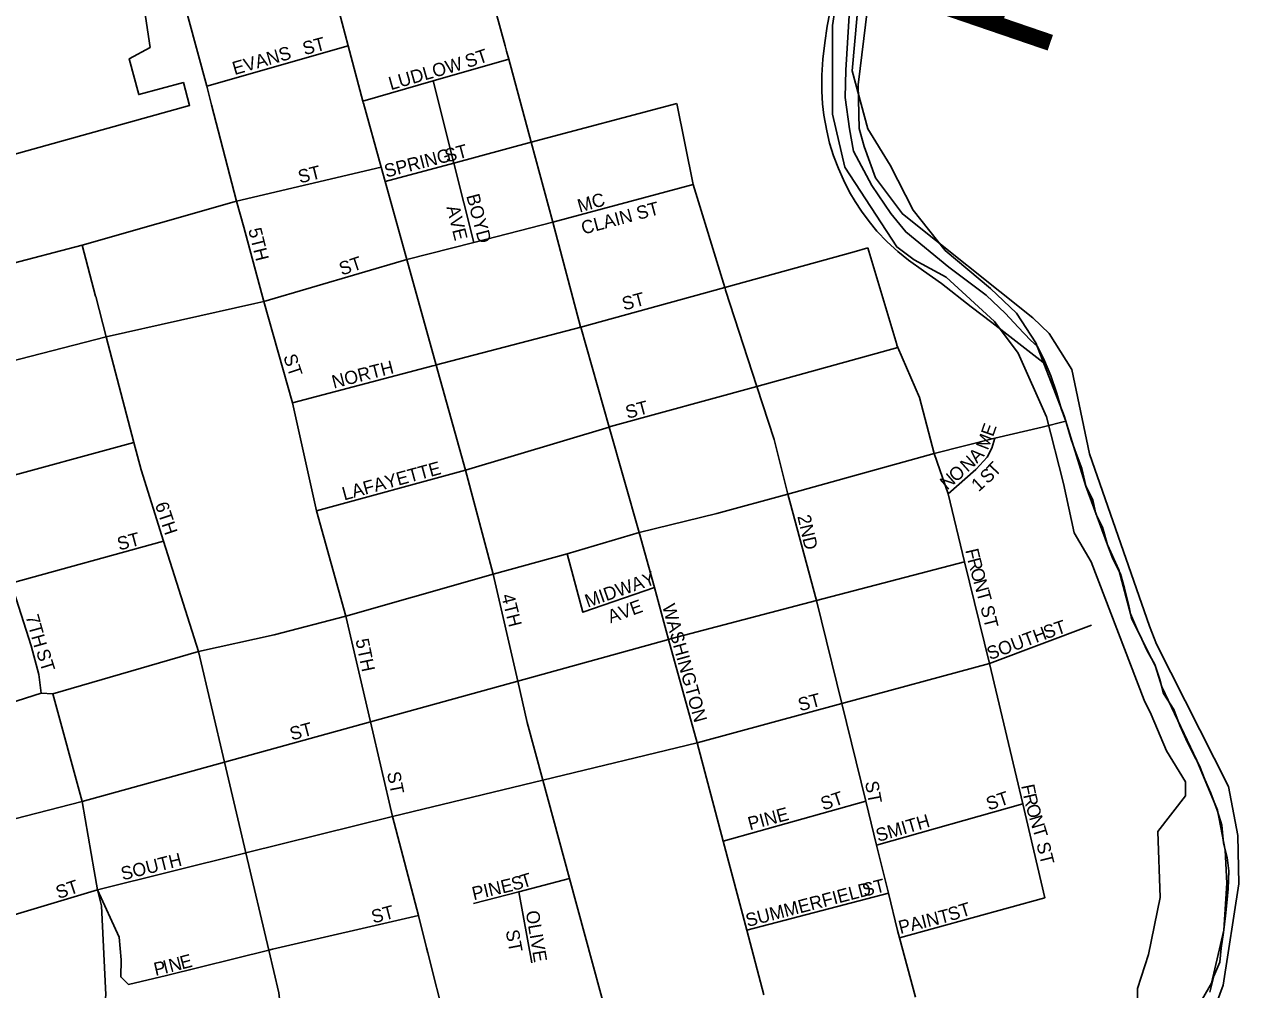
# Model space of a CAD drawing. Extents: x 1525783 to 1900577, y 218250 to 627376.
# Drawn here: x 1716492 to 1721075, y 491781 to 495426 of the extents above; entities that cross this region are included whole.
import ezdxf

# ---------------------------------------------------------------- set-up
doc = ezdxf.new("R2010")
doc.units = 0
for name, color, linetype in [('GM_X_Adjacent_County', 7, 'Continuous'), ('GM_X_City_Street', 7, 'Continuous'), ('GM_X_City_Street_Text', 7, 'Continuous'), ('GM_X_Corporation', 7, 'Continuous'), ('GM_X_County', 7, 'Continuous'), ('GM_X_Major_River', 7, 'Continuous'), ('GM_X_Major_River_Text', 7, 'Continuous'), ('GM_X_Rail_Line', 7, 'Continuous'), ('GM_X_State_Route', 7, 'Continuous'), ('GM_X_Township', 7, 'Continuous')]:
    doc.layers.add(name, color=color, linetype=linetype)

msp = doc.modelspace()

# ---------------------------------------------------------------- linework, layer by layer
at = {"layer": 'GM_X_Adjacent_County'}
msp.add_lwpolyline([(1720965.5, 491772.1), (1720980.6, 491832), (1721003.6, 491885.6), (1721008.6, 491937.6), (1721017.7, 491997.6), (1721024.9, 492059.6), (1721029.8, 492109.6), (1721034.8, 492161.6), (1721038.1, 492229.7), (1721031, 492279.9), (1721018.1, 492334.3), (1721011.3, 492402.6), (1720994.4, 492459), (1720969.6, 492523.6), (1720946.6, 492574.2), (1720927.6, 492626.6), (1720900.6, 492677.2), (1720875.5, 492727.8), (1720852.5, 492778.4), (1720829.7, 492838.9), (1720790.8, 492899.8), (1720777.8, 492952.1), (1720758.9, 493008.6), (1720727.9, 493063.3), (1720703, 493117.9), (1720670.2, 493182.7), (1720659.2, 493237), (1720644.4, 493297.4), (1720629.4, 493351.8), (1720600.5, 493408.5), (1720579.5, 493461), (1720560.8, 493527.5), (1720535.7, 493578.1), (1720524.7, 493630.4), (1720497.7, 493683), (1720483, 493749.4), (1720462.1, 493805.9), (1720443.1, 493858.4), (1720422.8, 493928), (1720405.3, 493975.4), (1720388.4, 494031.8), (1720365.6, 494098.4), (1720342.7, 494154.9), (1720315.7, 494209.5), (1720288.9, 494233.3), (1720242.1, 494282.5), (1720195.3, 494334.2), (1720121.4, 494403.2), (1719981, 494509.1), (1719818.4, 494642.2), (1719761.8, 494711.1), (1719690.3, 494817.1), (1719621.4, 494947.6), (1719606.6, 495031.4), (1719589.3, 495149.6), (1719591.8, 495253.1), (1719609.1, 495521.6)], dxfattribs=at)
at = {"layer": 'GM_X_City_Street'}
for points in [[(1717198.7, 495122.1), (1717180.6, 495192.1), (1717075, 495582.1), (1716866.2, 496339.4), (1716827.9, 496491.2), (1716793.5, 496605.1)], [(1717771.2, 495128.7), (1717769.2, 495136.1), (1717714.2, 495344.3), (1717680.1, 495473.3), (1717617.4, 495710.3), (1717412.4, 496485.5)], [(1717180.6, 495192.1), (1717714.2, 495344.3)], [(1717769.2, 495136.1), (1718034.3, 495212.5), (1718319.8, 495294.8)], [(1718188.7, 494602.5), (1718112.8, 494902.2), (1718034.3, 495212.5)], [(1717319.7, 494660.6), (1717293, 494758.4), (1717198.7, 495122.1)], [(1718761.6, 491372.2), (1718756.3, 491430.1), (1718754.9, 491446.2), (1718549.7, 492201), (1718448.8, 492572.2), (1718389.7, 492789.8), (1718353.9, 492946.3), (1718261.5, 493350.6), (1718157, 493742.9), (1718046.6, 494139.6), (1717935.8, 494537.6), (1717853.6, 494832.8), (1717838.5, 494886.8), (1717771.3, 495128.3), (1717771.2, 495128.7)], [(1717853.6, 494832.8), (1718112.8, 494902.2), (1718405.1, 494980.4), (1718953.9, 495127.3)], [(1719138.2, 494421.7), (1719137.7, 494423.4), (1719136.3, 494428.4), (1719135, 494432.6), (1719015.9, 494820.9), (1718953.9, 495127.3)], [(1717283.7, 494755.7), (1717293, 494758.4), (1717838.5, 494886.8)], [(1718486.9, 494679.1), (1719015.9, 494820.9)], [(1716128.9, 494440.1), (1716132.9, 494441.2), (1716710.5, 494591.6), (1717283.7, 494755.7)], [(1717504.1, 493996.5), (1717396.3, 494379.7), (1717319.7, 494660.6)], [(1717361.8, 494372), (1717396.3, 494379.7), (1717935.8, 494537.6), (1718188.7, 494602.5), (1718486.9, 494679.1)], [(1716761, 494398.7), (1716760.6, 494400.1), (1716710.5, 494591.6)], [(1718047.8, 494139.9), (1718591.5, 494282.9), (1719135, 494432.6), (1719624.2, 494567.2), (1719624.3, 494567.2)], [(1719624.3, 494567.2), (1719675.9, 494581.5)], [(1719784.5, 494216.6), (1719675.9, 494581.5)], [(1717470.1, 491598.1), (1717469.7, 491609.5), (1717469.4, 491619.4), (1717467.3, 491637.7), (1717452.2, 491769.9), (1717414.2, 491930.8), (1717327.9, 492297.4), (1717247.1, 492640.2), (1717148.7, 493057.8), (1717017.3, 493474.4), (1716932.2, 493744.1), (1716905.2, 493847.3), (1716800.9, 494246), (1716761, 494398.7)], [(1719381.4, 493623.9), (1719374, 493651.6), (1719321.7, 493858.1), (1719256.4, 494058.9), (1719138.2, 494421.7)], [(1716227.9, 494098.8), (1716800.9, 494246), (1717361.8, 494372)], [(1717594.4, 493589.7), (1718157, 493742.9), (1718699, 493905.5), (1718704.6, 493907.2), (1719256.4, 494058.9), (1719789, 494205.3)], [(1719925.2, 493806.2), (1719870.3, 494017.6), (1719789, 494205.3), (1719785.2, 494214.1), (1719784.5, 494216.6)], [(1717504.1, 493996.5), (1718034.1, 494136.2), (1718046.6, 494139.6), (1718047.8, 494139.9)], [(1717881.2, 492434.6), (1717797.7, 492792.5), (1717704.6, 493191.6), (1717594.4, 493589.7), (1717504.1, 493996.5)], [(1716369.2, 493700.9), (1716905.2, 493847.3)], [(1720083, 493745.6), (1720083.7, 493746.2), (1720125.4, 493792), (1720143.6, 493825.5), (1720154.8, 493863.1)], [(1720134.3, 493013.2), (1720040.5, 493397.1), (1719978, 493652.7), (1719925.2, 493806.2)], [(1719978, 493652.7), (1720083, 493745.6)], [(1716555, 492900.6), (1716546.7, 492971.3), (1716517.6, 493079.4), (1716441.5, 493316.4), (1716338.5, 493637.7), (1716336.6, 493645.1)], [(1719787.3, 492005.2), (1719787.3, 492005.3), (1719752.8, 492145.6), (1719708.3, 492326.4), (1719667.2, 492493.5), (1719576.6, 492861.6), (1719481, 493250), (1719381.4, 493623.9)], [(1719283.2, 491761.3), (1719218.3, 492006.2), (1719129.2, 492342), (1719030.8, 492713.3), (1718923.4, 493103.8), (1718869.6, 493299.5), (1718812.5, 493506.9)], [(1715377.1, 493024.3), (1715797.1, 493139.6), (1716441.5, 493316.4), (1717017.3, 493474.4)], [(1718869.6, 493299.5), (1718599.5, 493206.2), (1718540.7, 493427.1)], [(1715686.7, 492225.7), (1716029.1, 492316.8), (1716710.2, 492491.7), (1717247.1, 492640.2), (1717797.7, 492792.5), (1718353.9, 492946.3), (1718923.4, 493103.8), (1718930.5, 493105.8), (1719481, 493250), (1720040.5, 493397.1)], [(1720134.3, 493013.2), (1720519.9, 493157.6)], [(1717324.3, 492296.5), (1717324.3, 492296.5), (1717327.9, 492297.4), (1717881.2, 492434.6), (1718448.8, 492572.2), (1719030.8, 492713.3), (1719576.6, 492861.6), (1720134.3, 493013.2)], [(1720343.8, 492127.7), (1720259.7, 492483.1), (1720134.3, 493013.2)], [(1719129.2, 492342), (1719667.2, 492493.5)], [(1719708.3, 492326.4), (1720259.7, 492483.1)], [(1718009.6, 491939.5), (1717978.8, 492061.9), (1717881.2, 492434.6)], [(1716767.4, 492158.3), (1717324.3, 492296.5)], [(1718187.5, 492107), (1718358.3, 492151.3), (1718549.7, 492201)], [(1716096.4, 491956.7), (1716767.4, 492158.3)], [(1716767.4, 492158.3), (1716850.2, 491979.7), (1716857.7, 491893.4), (1716855.4, 491829.2), (1716885.2, 491801), (1717027.7, 491834.4), (1717414.2, 491930.8), (1717429, 491934.5), (1717978.8, 492061.9)], [(1718406.7, 491883.2), (1718358.3, 492151.3)], [(1719218.3, 492006.2), (1719752.8, 492145.6)], [(1719794.9, 491977), (1720343.8, 492127.7)], [(1719854.7, 491753.2), (1719794.9, 491977), (1719787.3, 492005.2)], [(1718090.9, 491386), (1718090.3, 491403.6), (1718080.8, 491656.3), (1718014.4, 491920.2), (1718009.6, 491939.5)]]:
    msp.add_lwpolyline(points, dxfattribs=at)
at = {"layer": 'GM_X_Corporation'}
for points in [[(1715835, 495492.4), (1715887.6, 495306.1), (1715993, 494941.1), (1716062.6, 494826.4), (1717115.6, 495119.8), (1717092.3, 495206.2), (1716923.3, 495160.6), (1716886.8, 495295.8), (1716967.2, 495338.9), (1716816.6, 496336.5)], [(1719635.5, 495460.4), (1719615.9, 495249.8), (1719674.8, 495031.1), (1719759.2, 494894.4), (1719845.9, 494723.9), (1719967.2, 494572.3), (1720138.4, 494428.2), (1720236.8, 494335.1), (1720309.6, 494224), (1720415.7, 493947.3), (1720498.1, 493682.2), (1720579.6, 493460.7), (1720622.2, 493365.9), (1720666.8, 493199.7), (1720696.7, 493130.3), (1720761.4, 493001.1), (1720784.6, 492925), (1720917.1, 492646.3), (1720994.5, 492458.6), (1721024.3, 492308.3), (1721030.8, 492183.2), (1721018.6, 492005.5), (1720972.3, 491805.8), (1720875.9, 491637.4)]]:
    msp.add_lwpolyline(points, dxfattribs=at)
at = {"layer": 'GM_X_County'}
msp.add_lwpolyline([(1719609.1, 495521.6), (1719591.8, 495253.1), (1719589.3, 495149.6), (1719606.6, 495031.4), (1719621.4, 494947.6), (1719690.3, 494817.1), (1719761.8, 494711.1), (1719818.4, 494642.2), (1719981, 494509.1), (1720121.4, 494403.2), (1720195.3, 494334.2), (1720242.1, 494282.5), (1720288.9, 494233.3), (1720315.7, 494209.5), (1720342.7, 494154.9), (1720365.6, 494098.4), (1720388.4, 494031.8), (1720405.3, 493975.4), (1720422.8, 493928), (1720443.1, 493858.4), (1720462.1, 493805.9), (1720483, 493749.4), (1720497.7, 493683), (1720524.7, 493630.4), (1720535.7, 493578.1), (1720560.8, 493527.5), (1720579.5, 493461), (1720600.5, 493408.5), (1720629.4, 493351.8), (1720644.4, 493297.4), (1720659.2, 493237), (1720670.2, 493182.7), (1720703, 493117.9), (1720727.9, 493063.3), (1720758.9, 493008.6), (1720777.8, 492952.1), (1720790.8, 492899.8), (1720829.7, 492838.9), (1720852.5, 492778.4), (1720875.5, 492727.8), (1720900.6, 492677.2), (1720927.6, 492626.6), (1720946.6, 492574.2), (1720969.6, 492523.6), (1720994.4, 492459), (1721011.3, 492402.6), (1721018.1, 492334.3), (1721031, 492279.9), (1721038.1, 492229.7), (1721034.8, 492161.6), (1721029.8, 492109.6), (1721024.9, 492059.6), (1721017.7, 491997.6), (1721008.6, 491937.6), (1721003.6, 491885.6), (1720980.6, 491832), (1720965.5, 491772.1)], dxfattribs=at)
at = {"layer": 'GM_X_Major_River'}
for points in [[(1720692.8, 491635.8), (1720692.9, 491786.2), (1720734.9, 491913.9), (1720778.1, 492129.8), (1720769.7, 492378.6), (1720873.8, 492513.5), (1720874.5, 492565.6), (1720802.1, 492682.9), (1720744.1, 492820), (1720718.8, 492874.5), (1720518.2, 493396.6), (1720453.7, 493505.7), (1720414.3, 493692.7), (1720349.9, 493944.2), (1720243.3, 494184.3), (1720152.9, 494303.9), (1719971.1, 494470.8), (1719849.9, 494536.6), (1719784.5, 494585.6), (1719588.7, 494887.1), (1719541.5, 495086.3), (1719542.4, 495421.1), (1719551.2, 495479.1)], [(1719674.1, 495485.7), (1719639.4, 495197.5), (1719642.8, 495033.1), (1719661.7, 494964.6), (1719703.9, 494845.7), (1719805.8, 494709.8), (1720298.3, 494317.3), (1720359.4, 494258.2), (1720445.4, 494122.6), (1720512.4, 493804.8), (1720738.2, 493153.8), (1720765.2, 493085.2), (1721036.9, 492547.8), (1721072, 492362.8), (1721075.1, 492180.3), (1721016.8, 491798.2), (1720962.4, 491652.7)]]:
    msp.add_lwpolyline(points, dxfattribs=at)
at = {"layer": 'GM_X_Rail_Line'}
msp.add_lwpolyline([(1720347.6, 494142.2), (1720143, 494299.7), (1720065.5, 494359.1), (1719952.9, 494446.9), (1719885.1, 494495.6), (1719829, 494535.6), (1719789, 494568.6), (1719748.6, 494605.3), (1719709.2, 494645.6), (1719680.5, 494681.2), (1719650.8, 494720.2), (1719627.3, 494757), (1719606.6, 494791.9), (1719583.1, 494838.4), (1719564, 494881.6), (1719546, 494929.4), (1719531.1, 494977.8), (1719520.5, 495023.9), (1719509.5, 495083), (1719504.6, 495126.2), (1719502.1, 495173.7), (1719501.4, 495233.4), (1719505.6, 495294.7), (1719513.4, 495356.6), (1719522.1, 495418.6), (1719540.5, 495515.7)], dxfattribs=at)
at = {"layer": 'GM_X_State_Route'}
for points in [[(1718311.6, 495325), (1718306.4, 495344.1), (1718236.2, 495603), (1718144, 495942.6), (1717955.8, 496624.3)], [(1718591.2, 494284.3), (1718486.9, 494679.1), (1718405.1, 494980.4), (1718319.8, 495294.8), (1718311.6, 495325)], [(1718812.5, 493506.9), (1718699, 493905.5), (1718591.5, 494282.9), (1718591.2, 494284.3)], [(1719925.2, 493806.2), (1719925.2, 493806.2), (1720154.8, 493863.1), (1720333.1, 493904.5), (1720422.8, 493927.9)], [(1718812.5, 493506.9), (1719105.3, 493578.8), (1719374, 493651.6), (1719640.6, 493726.9), (1719925.2, 493806.2)], [(1717956.4, 493263.5), (1718261.5, 493350.6), (1718540.7, 493427.1), (1718812.5, 493506.9)], [(1716599.3, 492897.8), (1717148.7, 493057.8), (1717434.1, 493121.5), (1717704.6, 493191.6), (1717956.4, 493263.5)], [(1715001.5, 492465.3), (1715206.7, 492517.1), (1715561.1, 492606.4), (1715924.2, 492699.4), (1716555, 492900.6), (1716599.3, 492897.8)], [(1716755.2, 492229.4), (1716710.2, 492491.7), (1716599.3, 492897.8)], [(1716787.7, 491651.8), (1716788, 491655.6), (1716798.8, 491761.9), (1716782.7, 492097.4), (1716767.4, 492158.3), (1716755.2, 492229.4)]]:
    msp.add_lwpolyline(points, dxfattribs=at)
at = {"layer": 'GM_X_Township'}
msp.add_lwpolyline([(1719609.1, 495521.6), (1719591.8, 495253.1), (1719589.3, 495149.6), (1719606.6, 495031.4), (1719621.4, 494947.6), (1719690.3, 494817.1), (1719761.8, 494711.1), (1719818.4, 494642.2), (1719981, 494509.1), (1720121.4, 494403.2), (1720195.3, 494334.2), (1720242.1, 494282.5), (1720288.9, 494233.3), (1720315.7, 494209.5), (1720342.7, 494154.9), (1720365.6, 494098.4), (1720388.4, 494031.8), (1720405.3, 493975.4), (1720422.8, 493928), (1720443.1, 493858.4), (1720462.1, 493805.9), (1720483, 493749.4), (1720497.7, 493683), (1720524.7, 493630.4), (1720535.7, 493578.1), (1720560.8, 493527.5), (1720579.5, 493461), (1720600.5, 493408.5), (1720629.4, 493351.8), (1720644.4, 493297.4), (1720659.2, 493237), (1720670.2, 493182.7), (1720703, 493117.9), (1720727.9, 493063.3), (1720758.9, 493008.6), (1720777.8, 492952.1), (1720790.8, 492899.8), (1720829.7, 492838.9), (1720852.5, 492778.4), (1720875.5, 492727.8), (1720900.6, 492677.2), (1720927.6, 492626.6), (1720946.6, 492574.2), (1720969.6, 492523.6), (1720994.4, 492459), (1721011.3, 492402.6), (1721018.1, 492334.3), (1721031, 492279.9), (1721038.1, 492229.7), (1721034.8, 492161.6), (1721029.8, 492109.6), (1721024.9, 492059.6), (1721017.7, 491997.6), (1721008.6, 491937.6), (1721003.6, 491885.6), (1720980.6, 491832), (1720965.5, 491772.1)], dxfattribs=at)

# ---------------------------------------------------------------- texts
at = {"layer": 'GM_X_City_Street_Text'}
for s, rotation, p in [('EVANS', 16.1133, (1717285.2, 495234)), ('ST', 14.9378, (1717549.4, 495308.9)), ('LUDLOW', 16.0733, (1717875, 495176.9)), ('ST', 18.4262, (1718164.8, 495260.3)), ('ST', 14.9242, (1718086.2, 494904.1)), ('SPRING', 14.3236, (1717857.5, 494846.9)), ('ST', 14.0427, (1717531.9, 494824.9)), ('BOYD', 284.7405, (1718159.3, 494778.6)), ('MC', 15.9468, (1718587.6, 494714.8)), ('CLAIN ST', 14.931, (1718601.2, 494631.8)), ('AVE', 284.0363, (1718084.7, 494735.6)), ('5TH', 284.0363, (1717336.5, 494650.9)), ('ST', 18.4393, (1717689.6, 494477.1)), ('ST', 14.9242, (1718755, 494345.3)), ('ST', 288.4393, (1717468.3, 494171.9)), ('NORTH', 14.3248, (1717659.5, 494050.5)), ('ST', 14.9378, (1718768.2, 493936.1)), ('E', 70.4836, (1720147.7, 493866.3)), ('M', 68.8338, (1720128.1, 493815.6)), ('N', 42.1489, (1720051.4, 493732.9)), ('A', 47.3582, (1720087.5, 493766)), ('LAFAYETTE', 15.2551, (1717698.9, 493628.1)), ('O', 41.1618, (1720007.6, 493694.7)), ('S', 42.5027, (1720126.6, 493688.5)), ('T', 46.1652, (1720155, 493714.7)), ('N', 41.1489, (1719974.5, 493665.7)), ('1', 41.8202, (1720093.3, 493658.7)), ('6TH', 288.4322, (1716984.3, 493613.2)), ('2ND', 282.9891, (1719409, 493568.3)), ('ST', 14.9242, (1716849.8, 493438.9)), ('F', 283.0888, (1720042.6, 493440.5)), ('R', 284.745, (1720051, 493404.7)), ('O', 285.4935, (1720061.2, 493365.7)), ('MIDWAY', 19.3355, (1718617.9, 493223.1)), ('N', 285.5291, (1720073, 493323.3)), ('T', 285.5139, (1720084.8, 493280.9)), ('4TH', 284.0363, (1718291.3, 493269.3)), ('AVE', 19.6509, (1718704, 493164)), ('WASHINGTON', 285.5227, (1718898.5, 493229.9)), ('7TH', 285.6413, (1716496.1, 493190.3)), ('ST', 284.0427, (1720099.7, 493225.3)), ('SOUTH', 20.4133, (1720135.7, 493025)), ('ST', 18.4393, (1720347.2, 493104.3)), ('5TH', 281.7716, (1717741.4, 493101.7)), ('ST', 287.3424, (1716535.6, 493058.6)), ('ST', 14.9378, (1719419.4, 492831.7)), ('ST', 14.9378, (1717501, 492721.7)), ('ST', 281.3043, (1717860.2, 492600)), ('ST', 280.6122, (1719664.3, 492564.7)), ('F', 281.4707, (1720253.8, 492551.6)), ('ST', 18.4393, (1719506.8, 492457.5)), ('ST', 18.4393, (1720131.6, 492457.5)), ('R', 283.0168, (1720261.2, 492515.7)), ('PINE', 14.931, (1719230.2, 492382.9)), ('O', 286.3195, (1720270.9, 492474)), ('SMITH', 16.315, (1719714, 492338.8)), ('N', 286.711, (1720283.3, 492431.4)), ('T', 286.6809, (1720296, 492389.3)), ('ST', 284.0427, (1720310.9, 492332.1)), ('SOUTH', 14.0386, (1716863.1, 492193.7)), ('T', 16.9699, (1718372.5, 492164.1)), ('ST', 18.4393, (1716620.4, 492123.1)), ('PINE', 13.1345, (1718187.7, 492118.9)), ('S', 15.7127, (1718337.5, 492154.2)), ('SUMMERFIELD', 14.5973, (1719221.4, 492017.7)), ('ST', 14.0395, (1719661.5, 492132.1)), ('ST', 14.9242, (1717809, 492030.9)), ('PAINT', 14.035, (1719797.9, 491991.3)), ('ST', 17.3587, (1719986.6, 492039.6)), ('OLIVE', 279.4623, (1718383.9, 492076.1)), ('ST', 280.6254, (1718308.1, 492003.3)), ('N', 14.5472, (1717043.8, 491846.4)), ('E', 14.6272, (1717086.5, 491857.5)), ('P', 12.9229, (1716986.7, 491833)), ('I', 13.7191, (1717021.7, 491841))]:
    msp.add_text(s, height=50, rotation=rotation, dxfattribs=at).set_placement(p)
at = {"layer": 'GM_X_Major_River_Text'}
msp.add_text('Paint', height=500.01, rotation=71.116, dxfattribs=at).set_placement((1720336.1, 495275))

doc.saveas('drawing.dxf')
